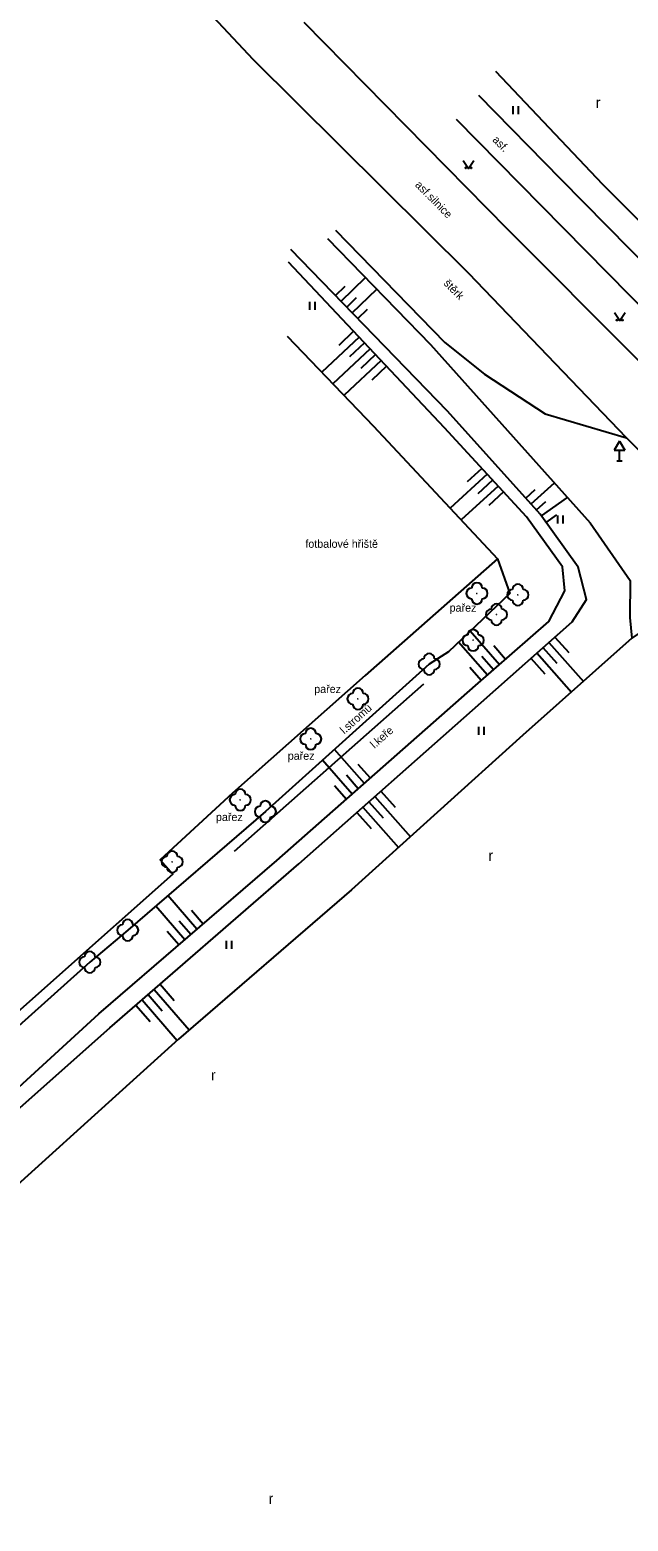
# Model space of a CAD drawing. Extents: x -544674 to -541478, y -1199076 to -1195527.
# Drawn here: x -543680.4 to -543624.4, y -1197656 to -1197516.3 of the extents above; entities that cross this region are included whole.
import ezdxf

# ---------------------------------------------------------------- set-up
doc = ezdxf.new("R2010")
doc.units = 0
for name, color, linetype in [('POMOC_POPIS', 7, 'Continuous'), ('ROZHRANÍ_PLOCH', 7, 'Continuous'), ('VÝŠKOPIS', 7, 'Continuous'), ('ZELEŇ', 7, 'Continuous'), ('ZN_DOPLŇKOVÉ', 7, 'Continuous'), ('ZN_KULTUR', 7, 'Continuous')]:
    doc.layers.add(name, color=color, linetype=linetype)

msp = doc.modelspace()

# ---------------------------------------------------------------- linework, layer by layer
at = {"layer": 'ROZHRANÍ_PLOCH'}
for points in [[(-543659.46, -1197519.07), (-543667.95, -1197510)], [(-543654.75, -1197515.53), (-543635.71, -1197534.9), (-543599.48, -1197571.22), (-543579.4, -1197591.64)], [(-543516.51, -1197663.34), (-543526.54, -1197653.27), (-543568.67, -1197610.63), (-543603.59, -1197575.2), (-543624.52, -1197554.48), (-543639.28, -1197539.08), (-543659.46, -1197519.07)], [(-543520.68, -1197640.27), (-543524.27, -1197635.09), (-543525.22, -1197633.23), (-543527.41, -1197630), (-543529.42, -1197628.4), (-543531.02, -1197627.59), (-543537.76, -1197623.78), (-543541.81, -1197620.62), (-543553.87, -1197608.54), (-543569.9, -1197591.94), (-543570.1, -1197590.8), (-543567.12, -1197588), (-543568.82, -1197586.23), (-543573.27, -1197588.48), (-543587.98, -1197573.48), (-543607.03, -1197554.25), (-543630.65, -1197530.29), (-543638.35, -1197522.4)], [(-543579.4, -1197591.64), (-543577.96, -1197591.65), (-543577, -1197591.33), (-543575.75, -1197590.34), (-543590.04, -1197575.73), (-543609.66, -1197555.9), (-543632.47, -1197532.76), (-543640.46, -1197524.66)], [(-543651.79, -1197535.04), (-543641.54, -1197545.57), (-543637.81, -1197548.53), (-543632.12, -1197552.23), (-543624.52, -1197554.48)]]:
    msp.add_lwpolyline(points, dxfattribs=at)
at = {"layer": 'VÝŠKOPIS'}
for points in [[(-543652.54, -1197535.8), (-543642.89, -1197545.74), (-543627.91, -1197562.47), (-543624.17, -1197567.88), (-543624.19, -1197571.32), (-543624, -1197573.27)], [(-543788.65, -1197663.03), (-543780.81, -1197673.29), (-543774.71, -1197680.68), (-543767.74, -1197688.62), (-543765.84, -1197690.49), (-543763.92, -1197690.75), (-543760.7, -1197688.64), (-543750.4, -1197679.32), (-543737.8, -1197668.26), (-543727.34, -1197658.96), (-543711.13, -1197644.06), (-543688.69, -1197623.75), (-543672.95, -1197609.8), (-543655.21, -1197594.41), (-543638.14, -1197579.29), (-543629.6, -1197571.73), (-543628.26, -1197569.64), (-543629.05, -1197566.61), (-543632.59, -1197561.66), (-543641.29, -1197551.99), (-543655.97, -1197536.84)], [(-543787.67, -1197662.67), (-543781.31, -1197671.37), (-543772.89, -1197680.44), (-543767.5, -1197686.95), (-543765.51, -1197688.08), (-543763.47, -1197687.96), (-543753.31, -1197678.97), (-543738.02, -1197664.75), (-543729.36, -1197658.15), (-543710.25, -1197641.54), (-543690.46, -1197623.58), (-543673.97, -1197608.47), (-543657.28, -1197594.12), (-543638.67, -1197577.72), (-543631.78, -1197571.72), (-543630.3, -1197568.85), (-543630.5, -1197566.6), (-543633.9, -1197561.9), (-543641.56, -1197553.56), (-543656.18, -1197538.04)], [(-543651.26, -1197541.7), (-543648.97, -1197539.48)], [(-543651.78, -1197541.16), (-543650.87, -1197540.27)], [(-543650.74, -1197542.24), (-543649.82, -1197541.35)], [(-543650.22, -1197542.78), (-543647.92, -1197540.55)], [(-543649.7, -1197543.32), (-543648.78, -1197542.43)], [(-543649.57, -1197545.05), (-543653.07, -1197548.35)], [(-543650.09, -1197544.51), (-543651.49, -1197545.83)], [(-543649.06, -1197545.6), (-543650.46, -1197546.91)], [(-543648.55, -1197546.14), (-543652.03, -1197549.43)], [(-543648.03, -1197546.69), (-543649.42, -1197548)], [(-543647.52, -1197547.24), (-543650.99, -1197550.51)], [(-543647, -1197547.78), (-543648.39, -1197549.09)], [(-543637.56, -1197557.91), (-543641.03, -1197561.09)], [(-543638.07, -1197557.36), (-543639.46, -1197558.63)], [(-543636.55, -1197559.01), (-543640.01, -1197562.19)], [(-543637.06, -1197558.46), (-543638.44, -1197559.73)], [(-543636.04, -1197559.57), (-543637.42, -1197560.84)], [(-543633.96, -1197560.14), (-543633.08, -1197559.35)], [(-543633.46, -1197560.69), (-543631.27, -1197558.72)], [(-543632.96, -1197561.25), (-543632.08, -1197560.46)], [(-543632.47, -1197561.82), (-543630.04, -1197560.09)], [(-543632.04, -1197562.43), (-543631.04, -1197561.72)], [(-543636.59, -1197565.85), (-543635.44, -1197569.07), (-543641.19, -1197574.54), (-543643.01, -1197575.71)], [(-543637.55, -1197576.75), (-543640.25, -1197573.65)], [(-543636.42, -1197575.76), (-543639.16, -1197572.61)], [(-543631.23, -1197573.17), (-543629.93, -1197574.63)], [(-543636.98, -1197576.25), (-543638.07, -1197575)], [(-543635.85, -1197575.27), (-543636.96, -1197574)], [(-543632.91, -1197574.66), (-543629.67, -1197578.32)], [(-543632.35, -1197574.16), (-543631.05, -1197575.63)], [(-543631.79, -1197573.67), (-543628.55, -1197577.32)], [(-543638.12, -1197577.24), (-543639.19, -1197576.01)], [(-543633.47, -1197575.16), (-543632.18, -1197576.62)], [(-543650.21, -1197587.89), (-543653.01, -1197584.71)], [(-543649.08, -1197586.9), (-543651.89, -1197583.71)], [(-543649.65, -1197587.39), (-543650.77, -1197586.12)], [(-543648.52, -1197586.4), (-543649.65, -1197585.12)], [(-543650.77, -1197588.39), (-543651.89, -1197587.12)], [(-543647.54, -1197587.62), (-543646.21, -1197589.12)], [(-543648.67, -1197588.61), (-543647.33, -1197590.12)], [(-543648.1, -1197588.12), (-543644.77, -1197591.88)], [(-543658.36, -1197589.53), (-543671.26, -1197600.64), (-543674.82, -1197603.64), (-543687, -1197614.54), (-543697.79, -1197624.21), (-543711.12, -1197635.88), (-543726.54, -1197650.16), (-543737.28, -1197659.47), (-543748.45, -1197669.93), (-543757.46, -1197678.35), (-543764.96, -1197684.48), (-543766.41, -1197684.58), (-543774.32, -1197676.45), (-543780.75, -1197668.73)], [(-543649.79, -1197589.61), (-543648.45, -1197591.12)], [(-543649.23, -1197589.11), (-543645.88, -1197592.89)], [(-543664.77, -1197600.56), (-543667.5, -1197597.4)], [(-543665.91, -1197601.54), (-543668.63, -1197598.38)], [(-543664.2, -1197600.07), (-543665.29, -1197598.81)], [(-543665.34, -1197601.05), (-543666.43, -1197599.79)], [(-543666.48, -1197602.03), (-543667.57, -1197600.76)], [(-543668.22, -1197605.7), (-543666.9, -1197607.22)], [(-543669.92, -1197607.17), (-543666.62, -1197610.97)], [(-543669.35, -1197606.68), (-543668.03, -1197608.2)], [(-543668.79, -1197606.19), (-543665.49, -1197609.99)], [(-543670.49, -1197607.66), (-543669.16, -1197609.19)]]:
    msp.add_lwpolyline(points, dxfattribs=at)
at = {"layer": 'ZELEŇ'}
for points in [[(-543636.8, -1197520.12), (-543626.76, -1197530.73), (-543610.32, -1197547.17), (-543595.19, -1197562.91), (-543583.62, -1197574.26), (-543576.28, -1197579.66), (-543568.57, -1197574.59), (-543561.03, -1197569.59), (-543539.73, -1197555.59), (-543524.9, -1197546.88)], [(-543656.31, -1197544.98), (-543648.21, -1197553.4), (-543636.59, -1197565.85)], [(-543524.06, -1197662.41), (-543534.62, -1197652.13), (-543547.02, -1197638.45), (-543559.89, -1197625.51), (-543586.87, -1197599.21), (-543605.67, -1197580.01), (-543611.71, -1197573.72), (-543615.27, -1197570.35), (-543617.33, -1197570.23), (-543620.15, -1197570.63), (-543624, -1197573.27), (-543634.22, -1197582.37), (-543650.29, -1197596.86), (-543666.5, -1197610.86), (-543687.86, -1197630.16), (-543704.34, -1197645.06), (-543721.68, -1197660.44)], [(-543643.01, -1197575.71), (-543658.36, -1197589.53)], [(-543643.54, -1197577.59), (-543661.28, -1197593.27)]]:
    msp.add_lwpolyline(points, dxfattribs=at)
for centre in [(-543638.53, -1197569.07), (-543634.69, -1197569.21), (-543636.7, -1197571.05), (-543638.89, -1197573.47), (-543643.01, -1197575.71), (-543649.68, -1197578.96), (-543654.11, -1197582.72), (-543660.71, -1197588.43), (-543658.36, -1197589.53), (-543667.09, -1197594.24), (-543671.26, -1197600.64), (-543674.82, -1197603.64)]:
    msp.add_circle(centre, 0.0005, dxfattribs=at)
for centre, start, end in [((-543638.53, -1197568.57), 0, 179.99999), ((-543639.03, -1197569.07), 89.99999, 269.99999), ((-543638.03, -1197569.07), 270, 89.99999), ((-543635.19, -1197569.21), 89.99999, 269.99999), ((-543634.69, -1197568.71), 0, 179.99999), ((-543634.19, -1197569.21), 270, 89.99999), ((-543638.53, -1197569.57), 179.99999, 359.99999), ((-543637.2, -1197571.05), 89.99999, 269.99999), ((-543636.7, -1197570.55), 0, 179.99999), ((-543636.2, -1197571.05), 270, 89.99999), ((-543634.69, -1197569.71), 179.99999, 359.99999), ((-543636.7, -1197571.55), 179.99999, 359.99999), ((-543639.39, -1197573.47), 89.99999, 269.99999), ((-543638.89, -1197572.97), 0, 179.99999), ((-543638.39, -1197573.47), 270, 89.99999), ((-543643.01, -1197575.21), 0, 179.99999), ((-543638.89, -1197573.97), 179.99999, 359.99999), ((-543643.51, -1197575.71), 89.99999, 269.99999), ((-543643.01, -1197576.21), 179.99999, 359.99999), ((-543642.51, -1197575.71), 270, 89.99999), ((-543650.18, -1197578.96), 89.99999, 269.99999), ((-543649.68, -1197578.46), 0, 179.99999), ((-543649.18, -1197578.96), 270, 89.99999), ((-543649.68, -1197579.46), 179.99999, 359.99999), ((-543654.11, -1197582.22), 0, 179.99999), ((-543654.61, -1197582.72), 89.99999, 269.99999), ((-543654.11, -1197583.22), 179.99999, 359.99999), ((-543653.61, -1197582.72), 270, 89.99999), ((-543660.71, -1197587.93), 0, 179.99999), ((-543661.21, -1197588.43), 89.99999, 269.99999), ((-543660.71, -1197588.93), 179.99999, 359.99999), ((-543660.21, -1197588.43), 270, 89.99999), ((-543658.86, -1197589.53), 89.99999, 269.99999), ((-543658.36, -1197589.03), 0, 179.99999), ((-543657.86, -1197589.53), 270, 89.99999), ((-543658.36, -1197590.03), 179.99999, 359.99999), ((-543667.59, -1197594.24), 89.99999, 269.99999), ((-543667.09, -1197593.74), 0, 179.99999), ((-543666.59, -1197594.24), 270, 89.99999), ((-543667.09, -1197594.74), 179.99999, 359.99999), ((-543671.76, -1197600.64), 89.99999, 269.99999), ((-543671.26, -1197600.14), 0, 179.99999), ((-543670.76, -1197600.64), 270, 89.99999), ((-543671.26, -1197601.14), 179.99999, 359.99999), ((-543674.82, -1197603.14), 0, 179.99999), ((-543675.32, -1197603.64), 89.99999, 269.99999), ((-543674.82, -1197604.14), 179.99999, 359.99999), ((-543674.32, -1197603.64), 270, 89.99999)]:
    msp.add_arc(centre, 0.5, start, end, dxfattribs=at)
at = {"layer": 'ZN_DOPLŇKOVÉ'}
for p, q in [((-543625.18, -1197554.794), (-543625.68, -1197555.66)), ((-543625.18, -1197554.794), (-543624.68, -1197555.66)), ((-543625.68, -1197555.66), (-543624.68, -1197555.66)), ((-543625.43, -1197556.66), (-543624.93, -1197556.66)), ((-543625.18, -1197556.66), (-543625.18, -1197555.66))]:
    msp.add_line(p, q, dxfattribs=at)
msp.add_lwpolyline([(-543636.59, -1197565.85), (-543649.02, -1197576.78), (-543661.44, -1197587.81), (-543668.22, -1197594.06), (-543667.04, -1197595.38), (-543677.95, -1197605.09), (-543686.48, -1197612.64), (-543698.76, -1197623.2), (-543699.87, -1197621.9), (-543718.48, -1197638.37)], dxfattribs=at)
at = {"layer": 'ZN_KULTUR'}
for p, q in [((-543635.13, -1197524.145), (-543635.13, -1197523.395)), ((-543634.63, -1197524.145), (-543634.63, -1197523.395)), ((-543654.18, -1197542.495), (-543654.18, -1197541.745)), ((-543653.68, -1197542.495), (-543653.68, -1197541.745)), ((-543630.94, -1197562.515), (-543630.94, -1197561.765)), ((-543630.44, -1197562.515), (-543630.44, -1197561.765)), ((-543638.34, -1197582.325), (-543638.34, -1197581.575)), ((-543637.84, -1197582.325), (-543637.84, -1197581.575)), ((-543661.99, -1197602.405), (-543661.99, -1197601.655)), ((-543661.49, -1197602.405), (-543661.49, -1197601.655))]:
    msp.add_line(p, q, dxfattribs=at)
for points in [[(-543639.82, -1197528.49), (-543639.32, -1197529.24), (-543638.82, -1197528.49)], [(-543625.65, -1197542.76), (-543625.15, -1197543.51), (-543624.65, -1197542.76)]]:
    msp.add_lwpolyline(points, dxfattribs=at)
for centre in [(-543639.57, -1197529.19), (-543639.07, -1197529.19), (-543625.4, -1197543.46), (-543624.9, -1197543.46)]:
    msp.add_circle(centre, 0.05, dxfattribs=at)

# ---------------------------------------------------------------- texts
at = {"layer": 'POMOC_POPIS'}
for s, rotation, p in [('asf.', 314.58106, (-543637.13, -1197526.62)), ('asf.silnice', 314.50775, (-543644.38, -1197530.84)), ('štěrk', 314.49672, (-543641.71, -1197540.07))]:
    msp.add_text(s, height=0.75, rotation=rotation, dxfattribs=at).set_placement(p)
msp.add_text('fotbalové hřiště', height=0.75, dxfattribs=at).set_placement((-543654.61, -1197564.8))
at = {"layer": 'ZELEŇ'}
for p in [(-543641.09, -1197570.79), (-543653.78, -1197578.41), (-543656.26, -1197584.67), (-543662.99, -1197590.41)]:
    msp.add_text('pařez', height=0.75, dxfattribs=at).set_placement(p)
for s, rotation, p in [('l.stromů', 41.99752, (-543650.96, -1197582.3)), ('l.keře', 41.47277, (-543648.13, -1197583.65))]:
    msp.add_text(s, height=0.75, rotation=rotation, dxfattribs=at).set_placement(p)
at = {"layer": 'ZN_KULTUR'}
for p in [(-543627.398, -1197523.572), (-543637.448, -1197594.142), (-543663.458, -1197614.722), (-543658.058, -1197654.412)]:
    msp.add_text('r', height=1, dxfattribs=at).set_placement(p)

doc.saveas('drawing.dxf')
